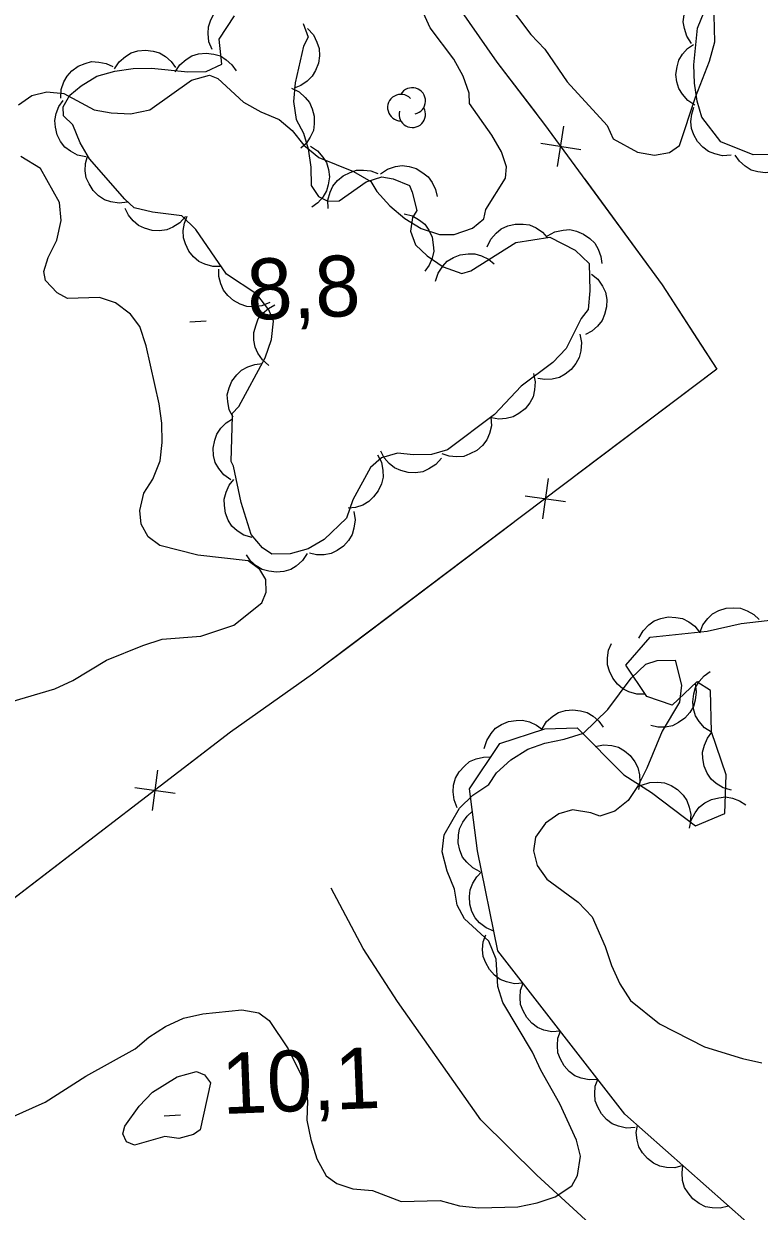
# Model space of a CAD drawing. Extents: x 336540 to 340074, y 5572036 to 5573747.
# Drawn here: x 337937.2 to 337973.4, y 5573504 to 5573562.4 of the extents above; entities that cross this region are included whole.
import ezdxf

# ---------------------------------------------------------------- set-up
doc = ezdxf.new("R2010")
doc.units = 0
for name, color, linetype in [('Niveau 1', 7, 'Continuous'), ('Niveau 2', 7, 'Continuous'), ('Niveau 22', 7, 'Continuous'), ('Niveau 3', 7, 'Continuous'), ('Niveau 37', 7, 'Continuous'), ('Niveau 44', 7, 'Continuous')]:
    doc.layers.add(name, color=color, linetype=linetype)

msp = doc.modelspace()

# ---------------------------------------------------------------- linework, layer by layer
at = {"layer": 'Niveau 1'}
msp.add_lwpolyline([(337943.5, 5573509.82), (337944.72, 5573510.58), (337945.67, 5573510.83), (337946.06, 5573510.67), (337946.35, 5573510.28), (337945.85, 5573507.96), (337945.51, 5573507.73), (337944.79, 5573507.54), (337944.11, 5573507.64), (337942.61, 5573507.21), (337942.21, 5573507.37), (337942.03, 5573507.76), (337942.13, 5573508.15), (337942.84, 5573509.13), (337943.5, 5573509.82)], dxfattribs=at)
at = {"layer": 'Niveau 2'}
for points in [[(337960.97, 5573563.45), (337962.13, 5573561.9), (337962.82, 5573561.19), (337963.93, 5573559.58), (337965.89, 5573557.43), (337966.19, 5573556.76), (337967.38, 5573556.11), (337968.23, 5573555.96), (337968.96, 5573556.09), (337969.46, 5573556.44), (337970.25, 5573558.82), (337970.94, 5573560.59), (337971.2, 5573561.55), (337971.17, 5573562.85)], [(337936.9, 5573558.44), (337937.56, 5573558.9), (337938.29, 5573559.09), (337939.13, 5573559), (337940.62, 5573558.19), (337941.46, 5573558.04), (337942.42, 5573558), (337943.37, 5573558.19), (337945.42, 5573559.65), (337946.31, 5573559.9), (337946.71, 5573559.74), (337947.98, 5573558.58), (337948.83, 5573558.1), (337949.74, 5573557.72), (337950.37, 5573557.17), (337950.95, 5573556.46), (337951.69, 5573555.85), (337953.4, 5573555.16), (337954.25, 5573554.67), (337954.55, 5573554.17), (337955.18, 5573553.46), (337955.93, 5573552.85), (337956.73, 5573552.36), (337957.63, 5573552.05), (337958.36, 5573552.06), (337959.26, 5573552.37), (337959.81, 5573552.83), (337959.91, 5573553.28), (337960.89, 5573554.83), (337960.93, 5573555.39), (337960.69, 5573556.12), (337960.22, 5573556.95), (337959.12, 5573558.51), (337959.1, 5573559.01), (337958.8, 5573559.85), (337958.34, 5573560.69), (337957.17, 5573562.24), (337956.76, 5573563.13)], [(337935.78, 5573528.83), (337938.68, 5573529.68), (337939.57, 5573530.1), (337941.23, 5573531.1), (337943.02, 5573531.81), (337943.97, 5573532.12), (337945.88, 5573532.28), (337947.5, 5573532.82), (337948.88, 5573533.92), (337949.09, 5573534.44), (337949.08, 5573535.06), (337948.78, 5573535.56), (337948.21, 5573535.99), (337945.73, 5573536.27), (337943.86, 5573536.74), (337943.29, 5573537.17), (337942.94, 5573537.79), (337942.87, 5573538.46), (337943.07, 5573539.31), (337943.51, 5573540), (337943.88, 5573540.91), (337943.97, 5573541.81), (337943.95, 5573542.77), (337943.82, 5573543.72), (337943.19, 5573546.58), (337942.88, 5573547.53), (337942.42, 5573548.14), (337941.68, 5573548.69), (337940.88, 5573548.95), (337939.31, 5573548.91), (337938.8, 5573549.18), (337938.22, 5573549.79), (337938.15, 5573550.24), (337938.36, 5573550.92), (337938.79, 5573551.77), (337939, 5573552.74), (337938.92, 5573553.64), (337937.98, 5573555.31), (337937.01, 5573555.9)], [(337952.06, 5573505.7), (337952.58, 5573505.32), (337953.37, 5573505.06), (337954.33, 5573504.97), (337955.75, 5573504.44), (337957.66, 5573504.48), (337958.62, 5573504.22), (337959.58, 5573504.13), (337961.49, 5573504.18), (337962.44, 5573504.37), (337963.33, 5573504.67), (337964.16, 5573505.2), (337964.43, 5573505.71), (337964.58, 5573506.67), (337964.39, 5573507.46), (337963.56, 5573509.24), (337962.62, 5573510.9), (337962.21, 5573511.79), (337960.75, 5573514.24), (337960.51, 5573515.02), (337960.42, 5573516.37), (337960.06, 5573517.26), (337958.86, 5573518.36), (337958.5, 5573519.03), (337958.37, 5573519.81), (337958.02, 5573520.7), (337957.77, 5573521.65), (337957.86, 5573522.5), (337958.62, 5573523.81), (337959.28, 5573524.45), (337960.06, 5573524.97), (337960.44, 5573525.55), (337961.15, 5573526.18), (337961.98, 5573526.71), (337962.82, 5573527.01), (337963.77, 5573527.2), (337964.72, 5573527.5), (337965.93, 5573528.66), (337967.07, 5573530.21), (337967.79, 5573530.9), (337968.35, 5573531.08), (337969.25, 5573531.1), (337969.55, 5573529.87), (337969.46, 5573529.02), (337968.6, 5573527.59), (337967.85, 5573525.78), (337967.42, 5573524.92), (337966.93, 5573524.18), (337966.27, 5573523.66), (337965.54, 5573523.41), (337965.09, 5573523.57), (337964.19, 5573523.72), (337963.52, 5573523.53), (337962.85, 5573523.07), (337962.36, 5573522.38), (337962.27, 5573521.7), (337962.45, 5573520.98), (337962.92, 5573520.31), (337964.46, 5573519.17), (337965.15, 5573518.45), (337965.8, 5573517), (337966.1, 5573516.05), (337966.52, 5573515.16), (337967.04, 5573514.33), (337968.47, 5573513.18), (337970.69, 5573512.05), (337972.56, 5573511.48), (337973.52, 5573511.27)], [(337936.49, 5573508.55), (337938.21, 5573509.32), (337940.21, 5573510.6), (337942.65, 5573511.95), (337943.31, 5573512.53), (337944.14, 5573513.06), (337945.03, 5573513.47), (337945.98, 5573513.67), (337947.89, 5573513.88), (337948.73, 5573513.73), (337949.25, 5573513.35), (337950.18, 5573511.96), (337951, 5573510.29), (337951.14, 5573509.4), (337951.1, 5573508.44), (337951.29, 5573507.49), (337951.6, 5573506.54), (337952.06, 5573505.7)]]:
    msp.add_lwpolyline(points, dxfattribs=at)
at = {"layer": 'Niveau 22'}
msp.add_lwpolyline([(337965.41, 5573502.99), (337962.43, 5573505.74), (337959.67, 5573508.45), (337955.56, 5573514.29), (337953.87, 5573516.9), (337952.29, 5573519.86)], dxfattribs=at)
at = {"layer": 'Niveau 3'}
for p, q in [((337945.34, 5573547.76), (337946.14, 5573547.8)), ((337944.08, 5573508.66), (337944.88, 5573508.7))]:
    msp.add_line(p, q, dxfattribs=at)
at = {"layer": 'Niveau 37'}
for p, q in [((337963.45, 5573555.41), (337963.76, 5573557.39)), ((337962.62, 5573556.55), (337964.59, 5573556.24)), ((337962.98, 5573540.04), (337962.71, 5573538.05)), ((337961.85, 5573539.18), (337963.84, 5573538.91)), ((337943.75, 5573525.68), (337943.48, 5573523.69)), ((337942.62, 5573524.82), (337944.61, 5573524.55))]:
    msp.add_line(p, q, dxfattribs=at)
for points in [[(337932.7, 5573597.45), (337938.66, 5573589.7), (337940.87, 5573586.6), (337945.81, 5573580.54), (337951.35, 5573572.88), (337957.35, 5573565), (337960.46, 5573560.55), (337962.81, 5573557.48), (337968.61, 5573549.57), (337971.3, 5573545.42), (337951.38, 5573530.4), (337947.34, 5573527.54), (337930, 5573514.25)], [(337956.53, 5573566.08), (337957.35, 5573565), (337960.46, 5573560.55), (337962.41, 5573558)], [(337964.79, 5573554.78), (337968.61, 5573549.57), (337970.53, 5573546.6)], [(337970.53, 5573546.6), (337971.3, 5573545.42), (337964.44, 5573540.25)], [(337961.25, 5573537.84), (337953.26, 5573531.82)], [(337953.26, 5573531.82), (337951.38, 5573530.4), (337947.34, 5573527.54), (337945.2, 5573525.9)], [(337942.03, 5573523.47), (337934.09, 5573517.39)]]:
    msp.add_lwpolyline(points, dxfattribs=at)
at = {"layer": 'Niveau 44'}
for points in [[(337970.05, 5573561.47), (337969.82, 5573561.82), (337969.7, 5573562.2), (337969.64, 5573562.53), (337969.68, 5573562.88), (337969.79, 5573563.23), (337969.99, 5573563.56), (337970.19, 5573563.82), (337970.48, 5573564.02), (337970.81, 5573564.18), (337971.16, 5573564.26)], [(337946.44, 5573561.16), (337946.28, 5573561.55), (337946.24, 5573561.95), (337946.25, 5573562.28), (337946.37, 5573562.62), (337946.54, 5573562.94), (337946.81, 5573563.22), (337947.05, 5573563.43), (337947.38, 5573563.57), (337947.74, 5573563.66), (337948.1, 5573563.66)], [(337947.43, 5573543.12), (337947.42, 5573543.24), (337947.75, 5573543.58), (337949.05, 5573545.98), (337949.36, 5573546.88), (337949.45, 5573547.79), (337949.22, 5573548.34), (337948.64, 5573549.12), (337947.15, 5573550.1), (337945.64, 5573552.31), (337944.95, 5573552.97), (337943.49, 5573553.16), (337942.59, 5573553.37), (337942.13, 5573553.8), (337940.39, 5573555.79), (337939.93, 5573556.57), (337939.57, 5573557.46), (337939.11, 5573557.9), (337939.1, 5573558.35), (337939.42, 5573558.92), (337939.98, 5573559.38), (337940.75, 5573559.85), (337941.64, 5573560.1), (337942.54, 5573560.23), (337943.44, 5573560.25), (337945.24, 5573560.07), (337946.14, 5573560.09), (337946.92, 5573560.44), (337946.78, 5573561.68), (337947.54, 5573562.82)], [(337973.86, 5573556), (337973.08, 5573555.98), (337971.49, 5573556.62), (337970.56, 5573557.83), (337970.32, 5573558.62), (337970.19, 5573559.51), (337970.17, 5573560.41), (337970.35, 5573562.22), (337970.67, 5573563.02)], [(337950.92, 5573562.45), (337951.16, 5573561.78), (337950.94, 5573561.33), (337950.53, 5573559.52), (337950.44, 5573558.61), (337950.58, 5573557.72), (337950.93, 5573557.05), (337951.17, 5573556.27), (337951.3, 5573555.37), (337951.32, 5573554.47), (337951.67, 5573553.92), (337952.13, 5573553.7), (337952.69, 5573553.71), (337954.02, 5573554.65), (337954.8, 5573554.89), (337955.36, 5573554.79), (337956.16, 5573554.47), (337956.28, 5573554.14), (337956.52, 5573553.24), (337956.3, 5573552.9), (337956.21, 5573552.22), (337956.45, 5573551.55), (337957.02, 5573551), (337957.82, 5573550.46), (337958.73, 5573550.14), (337959.17, 5573550.27), (337961.39, 5573551.67), (337963.07, 5573551.93), (337964.32, 5573551.29), (337965.01, 5573550.63), (337965.04, 5573549.28), (337964.95, 5573548.37), (337964.62, 5573547.92), (337963.87, 5573546.44), (337963.21, 5573545.75), (337961.66, 5573544.58), (337960.35, 5573543.2), (337958.03, 5573541.46), (337957.24, 5573541.22), (337956.35, 5573541.2), (337955.56, 5573541.29), (337954.78, 5573541.05), (337954.23, 5573540.58), (337953.36, 5573538.99), (337953.05, 5573538.08), (337951.95, 5573537.04), (337951.17, 5573536.57), (337950.28, 5573536.33), (337949.38, 5573536.31), (337948.92, 5573536.63), (337948.35, 5573537.29), (337947.86, 5573538.86), (337947.48, 5573540.65), (337947.37, 5573540.87), (337947.43, 5573543.12)], [(337951.14, 5573562.2), (337951.42, 5573561.89), (337951.6, 5573561.53), (337951.71, 5573561.21), (337951.72, 5573560.86), (337951.67, 5573560.5), (337951.52, 5573560.14), (337951.37, 5573559.85), (337951.11, 5573559.61), (337950.81, 5573559.4), (337950.47, 5573559.27)], [(337941.63, 5573560.21), (337941.86, 5573560.56), (337942.17, 5573560.82), (337942.45, 5573561), (337942.78, 5573561.1), (337943.15, 5573561.14), (337943.53, 5573561.08), (337943.85, 5573561), (337944.14, 5573560.82), (337944.42, 5573560.57), (337944.63, 5573560.28)], [(337944.62, 5573560.06), (337944.85, 5573560.41), (337945.16, 5573560.67), (337945.44, 5573560.85), (337945.77, 5573560.95), (337946.14, 5573560.99), (337946.52, 5573560.93), (337946.84, 5573560.85), (337947.13, 5573560.66), (337947.41, 5573560.42), (337947.62, 5573560.12)], [(337970.21, 5573558.42), (337969.86, 5573558.65), (337969.6, 5573558.96), (337969.42, 5573559.24), (337969.32, 5573559.57), (337969.28, 5573559.94), (337969.34, 5573560.32), (337969.42, 5573560.64), (337969.61, 5573560.93), (337969.85, 5573561.21), (337970.15, 5573561.42)], [(337938.98, 5573558.77), (337939, 5573559.19), (337939.13, 5573559.57), (337939.29, 5573559.86), (337939.53, 5573560.12), (337939.83, 5573560.34), (337940.18, 5573560.48), (337940.5, 5573560.57), (337940.85, 5573560.55), (337941.21, 5573560.48), (337941.54, 5573560.33)], [(337950.34, 5573559.26), (337950.72, 5573559.08), (337951.02, 5573558.81), (337951.23, 5573558.56), (337951.37, 5573558.24), (337951.46, 5573557.88), (337951.46, 5573557.5), (337951.42, 5573557.17), (337951.27, 5573556.85), (337951.07, 5573556.54), (337950.8, 5573556.3)], [(337940.21, 5573555.88), (337939.8, 5573555.96), (337939.45, 5573556.16), (337939.18, 5573556.36), (337938.97, 5573556.64), (337938.8, 5573556.97), (337938.72, 5573557.34), (337938.68, 5573557.67), (337938.75, 5573558.01), (337938.89, 5573558.36), (337939.09, 5573558.66)], [(337972, 5573555.96), (337971.58, 5573555.93), (337971.19, 5573556.03), (337970.88, 5573556.14), (337970.6, 5573556.36), (337970.35, 5573556.63), (337970.17, 5573556.97), (337970.05, 5573557.27), (337970.02, 5573557.62), (337970.06, 5573557.99), (337970.17, 5573558.33)], [(337951.28, 5573556.41), (337951.63, 5573556.18), (337951.89, 5573555.87), (337952.07, 5573555.6), (337952.17, 5573555.26), (337952.21, 5573554.89), (337952.15, 5573554.51), (337952.07, 5573554.2), (337951.88, 5573553.9), (337951.64, 5573553.62), (337951.34, 5573553.41)], [(337942.26, 5573553.65), (337941.85, 5573553.6), (337941.45, 5573553.67), (337941.13, 5573553.77), (337940.84, 5573553.96), (337940.57, 5573554.22), (337940.37, 5573554.55), (337940.23, 5573554.84), (337940.18, 5573555.19), (337940.2, 5573555.56), (337940.29, 5573555.91)], [(337975.2, 5573556.03), (337974.98, 5573555.68), (337974.67, 5573555.42), (337974.39, 5573555.24), (337974.05, 5573555.14), (337973.69, 5573555.1), (337973.31, 5573555.15), (337972.99, 5573555.23), (337972.69, 5573555.42), (337972.41, 5573555.66), (337972.2, 5573555.96)], [(337952.15, 5573553.33), (337952.14, 5573553.75), (337952.25, 5573554.14), (337952.38, 5573554.44), (337952.61, 5573554.71), (337952.89, 5573554.95), (337953.23, 5573555.11), (337953.54, 5573555.22), (337953.89, 5573555.23), (337954.26, 5573555.19), (337954.6, 5573555.06)], [(337954.73, 5573555.04), (337955.08, 5573555.28), (337955.47, 5573555.4), (337955.79, 5573555.45), (337956.14, 5573555.41), (337956.49, 5573555.3), (337956.82, 5573555.1), (337957.08, 5573554.9), (337957.28, 5573554.61), (337957.44, 5573554.28), (337957.52, 5573553.93)], [(337945.12, 5573552.95), (337944.84, 5573552.63), (337944.5, 5573552.42), (337944.2, 5573552.29), (337943.85, 5573552.24), (337943.48, 5573552.26), (337943.11, 5573552.37), (337942.81, 5573552.5), (337942.55, 5573552.73), (337942.31, 5573553.01), (337942.15, 5573553.33)], [(337946.89, 5573550.48), (337946.47, 5573550.48), (337946.08, 5573550.59), (337945.78, 5573550.73), (337945.52, 5573550.96), (337945.28, 5573551.24), (337945.12, 5573551.59), (337945.02, 5573551.9), (337945.01, 5573552.25), (337945.07, 5573552.62), (337945.2, 5573552.96)], [(337955.9, 5573553.08), (337956.31, 5573552.97), (337956.65, 5573552.76), (337956.91, 5573552.56), (337957.11, 5573552.27), (337957.27, 5573551.93), (337957.33, 5573551.55), (337957.36, 5573551.23), (337957.27, 5573550.89), (337957.13, 5573550.54), (337956.91, 5573550.25)], [(337959.98, 5573551.45), (337960.16, 5573551.83), (337960.43, 5573552.13), (337960.68, 5573552.34), (337961, 5573552.48), (337961.36, 5573552.57), (337961.75, 5573552.57), (337962.07, 5573552.53), (337962.39, 5573552.38), (337962.7, 5573552.17), (337962.94, 5573551.91)], [(337962.96, 5573551.99), (337963.32, 5573552.19), (337963.72, 5573552.27), (337964.05, 5573552.3), (337964.39, 5573552.22), (337964.73, 5573552.08), (337965.04, 5573551.86), (337965.28, 5573551.63), (337965.45, 5573551.33), (337965.58, 5573550.98), (337965.63, 5573550.62)], [(337957.44, 5573549.76), (337957.57, 5573550.16), (337957.8, 5573550.49), (337958.02, 5573550.74), (337958.32, 5573550.92), (337958.66, 5573551.05), (337959.04, 5573551.1), (337959.37, 5573551.1), (337959.71, 5573551), (337960.04, 5573550.84), (337960.32, 5573550.61)], [(337949.27, 5573548.7), (337948.89, 5573548.54), (337948.48, 5573548.5), (337948.15, 5573548.51), (337947.82, 5573548.63), (337947.49, 5573548.8), (337947.21, 5573549.06), (337947, 5573549.31), (337946.86, 5573549.63), (337946.77, 5573549.99), (337946.77, 5573550.35)], [(337965.12, 5573550.11), (337965.44, 5573549.85), (337965.67, 5573549.51), (337965.81, 5573549.21), (337965.87, 5573548.86), (337965.86, 5573548.49), (337965.76, 5573548.12), (337965.64, 5573547.82), (337965.42, 5573547.55), (337965.14, 5573547.3), (337964.83, 5573547.13)], [(337949.23, 5573545.61), (337948.91, 5573545.88), (337948.69, 5573546.22), (337948.55, 5573546.51), (337948.49, 5573546.86), (337948.49, 5573547.23), (337948.6, 5573547.6), (337948.71, 5573547.9), (337948.94, 5573548.18), (337949.21, 5573548.42), (337949.53, 5573548.6)], [(337964.54, 5573547.14), (337964.63, 5573546.73), (337964.6, 5573546.33), (337964.52, 5573546), (337964.35, 5573545.7), (337964.12, 5573545.41), (337963.82, 5573545.18), (337963.54, 5573545.01), (337963.19, 5573544.94), (337962.82, 5573544.91), (337962.47, 5573544.97)], [(337947.47, 5573543.06), (337947.27, 5573543.43), (337947.2, 5573543.83), (337947.18, 5573544.16), (337947.27, 5573544.5), (337947.41, 5573544.84), (337947.65, 5573545.14), (337947.88, 5573545.37), (337948.19, 5573545.54), (337948.54, 5573545.66), (337948.9, 5573545.7)], [(337962.26, 5573545.21), (337962.35, 5573544.8), (337962.31, 5573544.4), (337962.25, 5573544.07), (337962.08, 5573543.76), (337961.85, 5573543.47), (337961.54, 5573543.24), (337961.26, 5573543.08), (337960.92, 5573543), (337960.55, 5573542.97), (337960.19, 5573543.03)], [(337947.35, 5573539.98), (337947.01, 5573540.22), (337946.76, 5573540.54), (337946.59, 5573540.83), (337946.51, 5573541.17), (337946.49, 5573541.54), (337946.57, 5573541.92), (337946.66, 5573542.23), (337946.86, 5573542.52), (337947.12, 5573542.78), (337947.43, 5573542.98)], [(337960.17, 5573543.06), (337960.19, 5573542.64), (337960.09, 5573542.25), (337959.96, 5573541.94), (337959.75, 5573541.67), (337959.47, 5573541.42), (337959.13, 5573541.25), (337958.83, 5573541.13), (337958.47, 5573541.11), (337958.11, 5573541.14), (337957.77, 5573541.26)], [(337954.58, 5573541.21), (337954.77, 5573540.84), (337954.84, 5573540.44), (337954.86, 5573540.11), (337954.77, 5573539.77), (337954.62, 5573539.43), (337954.38, 5573539.13), (337954.16, 5573538.9), (337953.85, 5573538.73), (337953.49, 5573538.61), (337953.14, 5573538.58)], [(337957.73, 5573541.04), (337957.45, 5573540.73), (337957.11, 5573540.51), (337956.81, 5573540.37), (337956.46, 5573540.32), (337956.09, 5573540.33), (337955.73, 5573540.43), (337955.42, 5573540.56), (337955.15, 5573540.78), (337954.91, 5573541.06), (337954.75, 5573541.38)], [(337948.4, 5573537.13), (337948, 5573537.25), (337947.66, 5573537.47), (337947.41, 5573537.69), (337947.23, 5573537.99), (337947.09, 5573538.33), (337947.04, 5573538.71), (337947.03, 5573539.03), (337947.12, 5573539.37), (337947.28, 5573539.71), (337947.51, 5573539.99)], [(337953.41, 5573538.42), (337953.48, 5573538.01), (337953.42, 5573537.6), (337953.34, 5573537.29), (337953.15, 5573536.99), (337952.91, 5573536.71), (337952.59, 5573536.5), (337952.3, 5573536.35), (337951.95, 5573536.28), (337951.58, 5573536.28), (337951.23, 5573536.36)], [(337951.12, 5573536.35), (337950.89, 5573536), (337950.58, 5573535.73), (337950.31, 5573535.56), (337949.97, 5573535.46), (337949.6, 5573535.42), (337949.22, 5573535.47), (337948.9, 5573535.56), (337948.61, 5573535.74), (337948.33, 5573535.99), (337948.12, 5573536.28)], [(337970.45, 5573532.44), (337970.6, 5573532.83), (337970.85, 5573533.15), (337971.09, 5573533.38), (337971.4, 5573533.54), (337971.75, 5573533.65), (337972.14, 5573533.67), (337972.46, 5573533.66), (337972.79, 5573533.53), (337973.11, 5573533.35), (337973.38, 5573533.1)], [(337972.77, 5573503.41), (337966.76, 5573508.73), (337960.51, 5573516.78), (337959.51, 5573521.71), (337959.12, 5573524.75), (337960.6, 5573526.99), (337962.83, 5573527.72), (337964.41, 5573527.76), (337966.71, 5573525.45), (337968.07, 5573524.58), (337970.25, 5573522.94), (337971.69, 5573523.54), (337971.76, 5573525.45), (337971.04, 5573527.57), (337970.99, 5573529.6), (337970.31, 5573530.03), (337969.1, 5573528.88), (337967.85, 5573529.3), (337966.81, 5573530.85), (337968.01, 5573532.23), (337970.82, 5573532.52), (337972.49, 5573532.9), (337976.19, 5573533.32)], [(337967.46, 5573532.17), (337967.66, 5573532.54), (337967.95, 5573532.83), (337968.21, 5573533.03), (337968.54, 5573533.15), (337968.9, 5573533.22), (337969.28, 5573533.2), (337969.6, 5573533.14), (337969.92, 5573532.98), (337970.21, 5573532.76), (337970.44, 5573532.48)], [(337967.77, 5573529.42), (337967.35, 5573529.42), (337966.96, 5573529.54), (337966.66, 5573529.68), (337966.4, 5573529.91), (337966.17, 5573530.2), (337966.01, 5573530.55), (337965.91, 5573530.86), (337965.91, 5573531.21), (337965.96, 5573531.58), (337966.1, 5573531.91)], [(337971.04, 5573527.54), (337970.69, 5573527.76), (337970.43, 5573528.07), (337970.25, 5573528.35), (337970.15, 5573528.69), (337970.11, 5573529.05), (337970.16, 5573529.43), (337970.24, 5573529.75), (337970.43, 5573530.05), (337970.67, 5573530.33), (337970.97, 5573530.53)], [(337970.22, 5573529.94), (337970.28, 5573529.53), (337970.23, 5573529.13), (337970.15, 5573528.81), (337969.96, 5573528.51), (337969.72, 5573528.23), (337969.4, 5573528.02), (337969.11, 5573527.86), (337968.76, 5573527.8), (337968.39, 5573527.8), (337968.04, 5573527.87)], [(337962.69, 5573527.72), (337962.91, 5573528.07), (337963.22, 5573528.33), (337963.5, 5573528.51), (337963.84, 5573528.61), (337964.21, 5573528.65), (337964.58, 5573528.6), (337964.9, 5573528.52), (337965.2, 5573528.33), (337965.48, 5573528.09), (337965.69, 5573527.79)], [(337959.84, 5573526.74), (337959.96, 5573527.14), (337960.18, 5573527.49), (337960.39, 5573527.74), (337960.69, 5573527.93), (337961.03, 5573528.07), (337961.41, 5573528.13), (337961.73, 5573528.14), (337962.07, 5573528.05), (337962.41, 5573527.9), (337962.7, 5573527.68)], [(337972.02, 5573524.7), (337971.61, 5573524.81), (337971.27, 5573525.02), (337971.02, 5573525.24), (337970.82, 5573525.53), (337970.67, 5573525.87), (337970.61, 5573526.25), (337970.59, 5573526.57), (337970.68, 5573526.91), (337970.83, 5573527.25), (337971.05, 5573527.54)], [(337965.31, 5573526.85), (337965.72, 5573526.93), (337966.13, 5573526.89), (337966.45, 5573526.81), (337966.75, 5573526.63), (337967.03, 5573526.4), (337967.25, 5573526.08), (337967.41, 5573525.8), (337967.48, 5573525.45), (337967.5, 5573525.08), (337967.43, 5573524.73)], [(337958.51, 5573523.82), (337958.35, 5573524.21), (337958.31, 5573524.61), (337958.32, 5573524.94), (337958.43, 5573525.28), (337958.61, 5573525.6), (337958.87, 5573525.88), (337959.12, 5573526.1), (337959.44, 5573526.23), (337959.8, 5573526.32), (337960.16, 5573526.33)], [(337967.59, 5573524.94), (337967.99, 5573525.07), (337968.39, 5573525.09), (337968.72, 5573525.06), (337969.05, 5573524.92), (337969.36, 5573524.73), (337969.63, 5573524.45), (337969.82, 5573524.19), (337969.94, 5573523.86), (337970.01, 5573523.49), (337969.99, 5573523.14)], [(337969.95, 5573522.82), (337970.03, 5573523.22), (337970.23, 5573523.58), (337970.42, 5573523.85), (337970.7, 5573524.06), (337971.03, 5573524.23), (337971.4, 5573524.32), (337971.72, 5573524.36), (337972.07, 5573524.29), (337972.42, 5573524.17), (337972.72, 5573523.97)], [(337959.64, 5573520.67), (337959.27, 5573520.86), (337958.98, 5573521.14), (337958.77, 5573521.4), (337958.64, 5573521.73), (337958.56, 5573522.09), (337958.57, 5573522.47), (337958.62, 5573522.79), (337958.78, 5573523.11), (337958.99, 5573523.41), (337959.26, 5573523.65)], [(337960.31, 5573517.75), (337959.93, 5573517.91), (337959.61, 5573518.16), (337959.39, 5573518.41), (337959.23, 5573518.72), (337959.13, 5573519.08), (337959.12, 5573519.46), (337959.14, 5573519.78), (337959.27, 5573520.11), (337959.47, 5573520.43), (337959.72, 5573520.69)], [(337961.75, 5573515.19), (337961.33, 5573515.16), (337960.93, 5573515.25), (337960.62, 5573515.37), (337960.34, 5573515.58), (337960.09, 5573515.86), (337959.91, 5573516.19), (337959.79, 5573516.5), (337959.76, 5573516.85), (337959.79, 5573517.22), (337959.91, 5573517.56)], [(337963.59, 5573512.82), (337963.17, 5573512.79), (337962.77, 5573512.88), (337962.46, 5573513), (337962.18, 5573513.21), (337961.93, 5573513.49), (337961.75, 5573513.82), (337961.63, 5573514.13), (337961.6, 5573514.48), (337961.63, 5573514.85), (337961.75, 5573515.19)], [(337965.43, 5573510.45), (337965.01, 5573510.42), (337964.61, 5573510.51), (337964.3, 5573510.63), (337964.02, 5573510.84), (337963.77, 5573511.12), (337963.59, 5573511.45), (337963.47, 5573511.76), (337963.44, 5573512.11), (337963.47, 5573512.48), (337963.59, 5573512.82)], [(337967.27, 5573508.08), (337966.85, 5573508.05), (337966.45, 5573508.14), (337966.14, 5573508.26), (337965.86, 5573508.48), (337965.61, 5573508.75), (337965.43, 5573509.08), (337965.31, 5573509.39), (337965.28, 5573509.74), (337965.31, 5573510.11), (337965.43, 5573510.45)], [(337969.62, 5573506.2), (337969.22, 5573506.09), (337968.81, 5573506.11), (337968.49, 5573506.17), (337968.17, 5573506.33), (337967.88, 5573506.55), (337967.64, 5573506.84), (337967.46, 5573507.12), (337967.37, 5573507.46), (337967.33, 5573507.83), (337967.38, 5573508.18)], [(337971.87, 5573504.21), (337971.46, 5573504.1), (337971.06, 5573504.12), (337970.73, 5573504.18), (337970.42, 5573504.34), (337970.12, 5573504.56), (337969.88, 5573504.86), (337969.71, 5573505.13), (337969.61, 5573505.47), (337969.58, 5573505.84), (337969.62, 5573506.2)]]:
    msp.add_lwpolyline(points, dxfattribs=at)
for centre, start, end in [((337956.293, 5573558.632), 282.26917, 149.72626), ((337955.731, 5573558.305), 44.11537, 269.80396), ((337956.293, 5573557.978), 166.93686, 29.62123)]:
    msp.add_arc(centre, 0.654, start, end, dxfattribs=at)

# ---------------------------------------------------------------- texts
at = {"layer": 'Niveau 3'}
for s, p in [('8,8    ', (337948.21, 5573547.84)), ('10,1   ', (337946.96, 5573508.74))]:
    msp.add_text(s, height=2.9999, rotation=2.27627, dxfattribs=at).set_placement(p)

doc.saveas('drawing.dxf')
